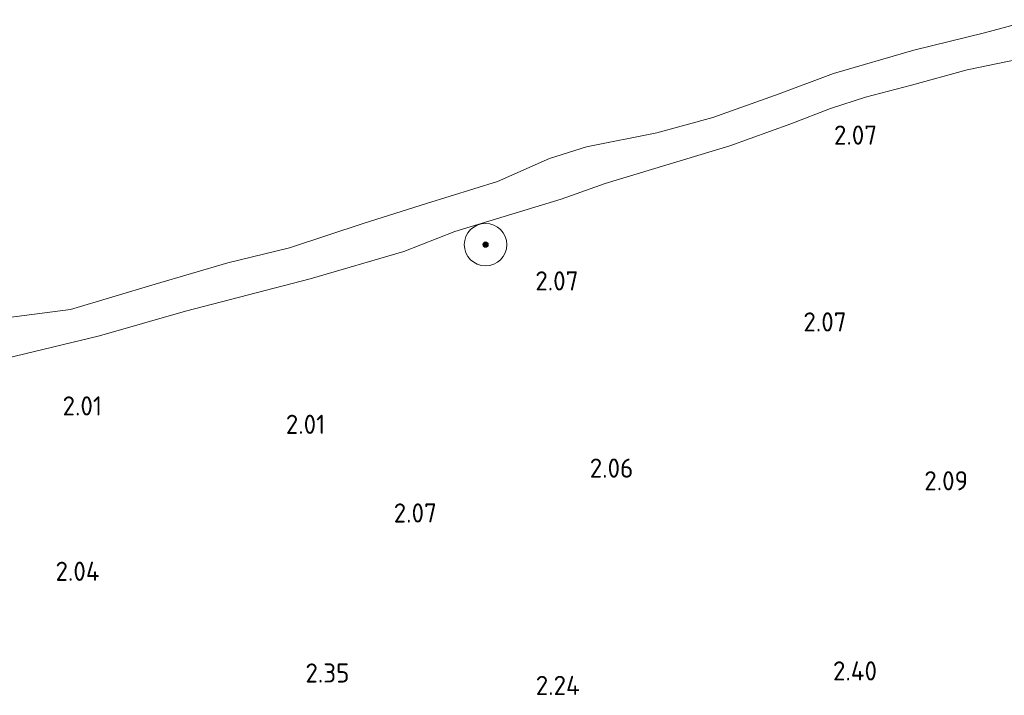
# Model space of a CAD drawing. Extents: x 130905 to 137824, y 412333 to 417928.
# Tile 267 of 313: x 136922 to 137014, y 416399 to 416462. Entities that reach past the tile are written whole.
import ezdxf
from ezdxf.enums import TextEntityAlignment as Align

# ---------------------------------------------------------------- set-up
doc = ezdxf.new("R2010")
doc.units = 0
for name, color, linetype, lineweight in [('B-ME-GR-BOOM-S', 90, 'Continuous', 25), ('B-ME-GR-GRAS-GV', 60, 'Continuous', 13), ('B-ME-GW-TALUD_KRUIN-G', 90, 'Continuous', 18), ('B-ME-OB-BEKLEDING_STORTSTEEN-GV', 30, 'Continuous', 18), ('B-ME-OB-OEVERVOORZIENING-G', 7, 'Continuous', 18), ('B-ME-OG-WATER_RIVIER-GV', 130, 'Continuous', 18), ('X-XX-AL-HOOGTELABEL-S', 7, 'Continuous', 25)]:
    doc.layers.add(name, color=color, linetype=linetype, lineweight=lineweight)
doc.styles.add('NLCS-ISO-ANNOTATIVE-T18', font='NLCS-ISO.ttf', dxfattribs={"height": 1.8})

# ---------------------------------------------------------------- blocks, each defined once
blk = doc.blocks.new('SAL-HOOGTELABEL-SO')
at = {"color": 0, "linetype": 'ByBlock', "lineweight": -2, "style": 'NLCS-ISO-ANNOTATIVE-T18'}
blk.add_attdef('HOOGTE', text='', height=1.8, dxfattribs=at).set_placement((2.788, 0), align=Align.RIGHT)
blk = doc.blocks.new('SGR-BOOM_01-SO')
at = {"linetype": 'ByBlock', "lineweight": 18}
h = blk.add_hatch(color=0, dxfattribs=at)
h.dxf.hatch_style = 1
edge = h.paths.add_edge_path()
edge.add_arc((0, 0), 0.25, 0, 360)
at = {"color": 0, "linetype": 'ByBlock', "lineweight": 18}
for radius in [2, 0.25]:
    blk.add_circle((0, 0), radius, dxfattribs=at)

msp = doc.modelspace()

# ---------------------------------------------------------------- linework, layer by layer
at = {"layer": 'B-ME-GR-GRAS-GV'}
msp.add_polyline3d([(136918.614, 416429.974, 1.934), (136929.17, 416432.507, 1.881), (136937.27, 416434.83, 1.938), (136948.983, 416437.876, 2.005), (136957.795, 416440.466, 2), (136962.613, 416442.339, 1.992), (136972.604, 416445.383, 2.004), (136976.75, 416446.84, 2.013), (136988.461, 416450.391, 1.898), (136994.203, 416452.445, 1.903), (136997.949, 416453.903, 1.819), (137001.243, 416454.983, 1.873), (137005.552, 416456.107, 1.855), (137010.796, 416457.528, 1.837), (137017.321, 416458.874, 1.848)], dxfattribs=at)
at = {"layer": 'B-ME-GW-TALUD_KRUIN-G'}
msp.add_polyline3d([(137017.321, 416458.874, 1.848), (137010.796, 416457.528, 1.837), (137005.552, 416456.107, 1.855), (137001.243, 416454.983, 1.873), (136997.949, 416453.903, 1.819), (136994.203, 416452.445, 1.903), (136988.461, 416450.391, 1.898), (136976.75, 416446.84, 2.013), (136972.604, 416445.383, 2.004), (136962.613, 416442.339, 1.992), (136957.795, 416440.466, 2), (136948.983, 416437.876, 2.005), (136937.27, 416434.83, 1.938), (136929.17, 416432.507, 1.881), (136918.614, 416429.974, 1.934)], dxfattribs=at)
at = {"layer": 'B-ME-OB-BEKLEDING_STORTSTEEN-GV'}
for points in [[(136920.392, 416434.214, 1), (136926.447, 416435.006, 1), (136934.432, 416437.383, 1), (136941.245, 416439.378, 1), (136947.04, 416440.781, 1), (136954.066, 416443.102, 1), (136959.946, 416444.962, 1), (136966.605, 416447.05, 1), (136971.519, 416449.184, 1), (136974.998, 416450.299, 1), (136981.596, 416451.623, 1), (136986.872, 416453.055, 1), (136993.1, 416455.277, 1), (136998.204, 416457.191, 1), (137005.766, 416459.396, 1), (137012.427, 416461.005, 1), (137016.969, 416462.257, 1)], [(137017.321, 416458.874, 1.848), (137010.796, 416457.528, 1.837), (137005.552, 416456.107, 1.855), (137001.243, 416454.983, 1.873), (136997.949, 416453.903, 1.819), (136994.203, 416452.445, 1.903), (136988.461, 416450.391, 1.898), (136976.75, 416446.84, 2.013), (136972.604, 416445.383, 2.004), (136962.613, 416442.339, 1.992), (136957.795, 416440.466, 2), (136948.983, 416437.876, 2.005), (136937.27, 416434.83, 1.938), (136929.17, 416432.507, 1.881), (136918.614, 416429.974, 1.934)]]:
    msp.add_polyline3d(points, dxfattribs=at)
at = {"layer": 'B-ME-OB-OEVERVOORZIENING-G'}
msp.add_polyline3d([(137016.969, 416462.257, 1), (137012.427, 416461.005, 1), (137005.766, 416459.396, 1), (136998.204, 416457.191, 1), (136993.1, 416455.277, 1), (136986.872, 416453.055, 1), (136981.596, 416451.623, 1), (136974.998, 416450.299, 1), (136971.519, 416449.184, 1), (136966.605, 416447.05, 1), (136959.946, 416444.962, 1), (136954.066, 416443.102, 1), (136947.04, 416440.781, 1), (136941.245, 416439.378, 1), (136934.432, 416437.383, 1), (136926.447, 416435.006, 1), (136920.392, 416434.214, 1)], dxfattribs=at)
at = {"layer": 'B-ME-OG-WATER_RIVIER-GV'}
msp.add_polyline3d([(137016.969, 416462.257, 1), (137012.427, 416461.005, 1), (137005.766, 416459.396, 1), (136998.204, 416457.191, 1), (136993.1, 416455.277, 1), (136986.872, 416453.055, 1), (136981.596, 416451.623, 1), (136974.998, 416450.299, 1), (136971.519, 416449.184, 1), (136966.605, 416447.05, 1), (136959.946, 416444.962, 1), (136954.066, 416443.102, 1), (136947.04, 416440.781, 1), (136941.245, 416439.378, 1), (136934.432, 416437.383, 1), (136926.447, 416435.006, 1), (136920.392, 416434.214, 1)], dxfattribs=at)

# ---------------------------------------------------------------- block references
at = {"layer": 'B-ME-GR-BOOM-S'}
msp.add_blockref('SGR-BOOM_01-SO', (136965.493, 416441.095, 2.073), dxfattribs=at)
at = {"layer": 'X-XX-AL-HOOGTELABEL-S'}
for p, values in [((136999.527, 416450.502, 2.068), {'HOOGTE': '2.07'}), ((136971.44, 416436.787, 2.074), {'HOOGTE': '2.07'}), ((136996.654, 416432.927, 2.074), {'HOOGTE': '2.07'}), ((136926.631, 416425.026, 2.011), {'HOOGTE': '2.01'}), ((136947.629, 416423.296, 2.011), {'HOOGTE': '2.01'}), ((136976.601, 416419.175, 2.061), {'HOOGTE': '2.06'}), ((137008.085, 416417.984, 2.086), {'HOOGTE': '2.09'}), ((136958.121, 416414.958, 2.074), {'HOOGTE': '2.07'}), ((136926.399, 416409.469, 2.036), {'HOOGTE': '2.04'}), ((136949.898, 416399.904, 2.347), {'HOOGTE': '2.35'}), ((136999.524, 416400.099, 2.397), {'HOOGTE': '2.40'}), ((136971.565, 416398.735, 2.236), {'HOOGTE': '2.24'})]:
    msp.add_blockref('SAL-HOOGTELABEL-SO', p, dxfattribs=at).add_auto_attribs(values)

doc.saveas('drawing.dxf')
